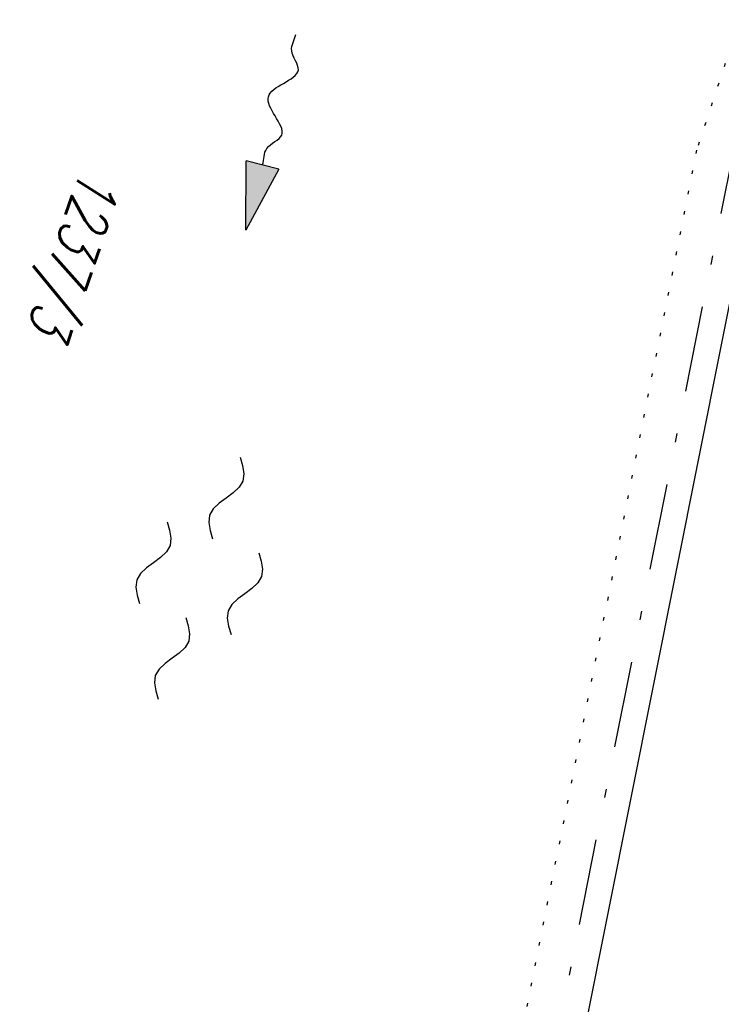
# Model space of a CAD drawing. Extents: x 510526 to 513920, y 467229 to 478797.
# Tile 346 of 467: x 512152 to 512193, y 475750 to 475807. Entities that reach past the tile are written whole.
import ezdxf

# ---------------------------------------------------------------- set-up
doc = ezdxf.new("R2010")
doc.units = 0
doc.header["$LTSCALE"] = 10
doc.header["$MEASUREMENT"] = 0
for name, pattern in [('LT00', [0]), ('LT08', [0.42, 0.2, -0.1, 0.02, -0.1]), ('PUNKTX2_STR', [0.6, 0.1, -0.5])]:
    doc.linetypes.add(name, pattern=pattern)
doc.layers.get('0').update_dxf_attribs({"linetype": 'LT00'})
for name, color, linetype in [('--FLIEßRICHTPFEIL', 180, 'Continuous'), ('--WASSER_GRENZE', 180, 'PUNKTX2_STR'), ('--WASSER_NUTZUNG', 180, 'Continuous'), ('DFK_FLUR_NR', 250, 'LT00'), ('DFK_KATASTER', 250, 'LT00'), ('GEMEINDEGRENZE', 3, 'LT08')]:
    doc.layers.add(name, color=color, linetype=linetype)
doc.styles.get("Standard").update_dxf_attribs({"font": 'romans.shx'})

# ---------------------------------------------------------------- blocks, each defined once
blk = doc.blocks.new('SYMB7250')
at = {"color": 0, "linetype": 'ByBlock'}
for points in [[(-0.25, 0.28), (-0.208333, 0.308889), (-0.166667, 0.331111), (-0.125, 0.34), (-0.083333, 0.331111), (-0.041667, 0.308889), (0, 0.28)], [(0, 0.28), (0.041667, 0.251111), (0.083333, 0.228889), (0.125, 0.22), (0.166667, 0.228889), (0.208333, 0.251111), (0.25, 0.28)], [(-0.74, 0), (-0.698333, 0.028889), (-0.656667, 0.051111), (-0.615, 0.06), (-0.573333, 0.051111), (-0.531667, 0.028889), (-0.49, 0)], [(0.24, 0), (0.281667, 0.028889), (0.323333, 0.051111), (0.365, 0.06), (0.406667, 0.051111), (0.448333, 0.028889), (0.49, 0)], [(-0.49, 0), (-0.448333, -0.028889), (-0.406667, -0.051111), (-0.365, -0.06), (-0.323333, -0.051111), (-0.281667, -0.028889), (-0.24, 0)], [(0.49, 0), (0.531667, -0.028889), (0.573333, -0.051111), (0.615, -0.06), (0.656667, -0.051111), (0.698333, -0.028889), (0.74, 0)], [(-0.25, -0.28), (-0.208333, -0.251111), (-0.166667, -0.228889), (-0.125, -0.22), (-0.083333, -0.228889), (-0.041667, -0.251111), (0, -0.28)], [(0, -0.28), (0.041667, -0.308889), (0.083333, -0.331111), (0.125, -0.34), (0.166667, -0.331111), (0.208333, -0.308889), (0.25, -0.28)]]:
    blk.add_lwpolyline(points, dxfattribs=at)
blk = doc.blocks.new('FLIEßRICHTPFEIL')
at = {"layer": '--FLIEßRICHTPFEIL'}
blk.add_hatch(color=256, dxfattribs=at).paths.add_polyline_path([(-1.95, 0.4875), (-1.95, -0.4875), (0, 0)])
for p, q in [((-1.95, 0.4875), (-1.95, -0.4875)), ((-1.95, 0.4875), (0, 0)), ((0, 0), (-1.95, -0.4875))]:
    blk.add_line(p, q, dxfattribs=at)
at = {"layer": '--FLIEßRICHTPFEIL', "start_tangent": (-1, 0), "end_tangent": (-1, 0)}
blk.add_spline([(-1.95, 0), (-2.4375, 0), (-2.925, 0.325), (-3.4125, 0), (-3.9, -0.325), (-4.3875, 0), (-4.875, 0.325), (-5.3625, 0), (-5.85, 0)], degree=3, dxfattribs=at)

msp = doc.modelspace()

# ---------------------------------------------------------------- linework, layer by layer
at = {"layer": '--WASSER_GRENZE', "ltscale": 0.2}
for p, q in [((512198.97, 475821.43), (512191.66, 475799.33)), ((512191.66, 475799.33), (512172.84, 475704.45))]:
    msp.add_line(p, q, dxfattribs=at)
at = {"layer": 'DFK_KATASTER'}
msp.add_line((512195.043, 475797.914), (512176.417, 475704.505), dxfattribs=at)
at = {"layer": 'GEMEINDEGRENZE', "ltscale": 2.5, "flags": 128}
msp.add_lwpolyline([(512449.042, 475402.043), (512420.177, 475407.565), (512394.807, 475414.054), (512349.273, 475430.894), (512332.552, 475438.84), (512267.813, 475490.734), (512251.305, 475522.191), (512242.372, 475555.297), (512229.966, 475584.983), (512227.01, 475610.403), (512238.863, 475661.136), (512275.546, 475791.694), (512297.962, 475860.403), (512299.316, 475864.34), (512322.104, 475898.593), (512340.391, 475931.958), (512366.594, 476019.311), (512318.086, 476028.592), (512312.283, 476031.122), (512305.694, 476033.81), (512287.822, 475996.961), (512243.161, 475928.693), (512232.748, 475919.285), (512200.581, 475820.897), (512193.735, 475799.022), (512174.798, 475704.059), (512153.081, 475591.513), (512137.53, 475520.718), (512131.519, 475505.406), (512079.506, 475365.736), (512045.164, 475285.065), (511996.853, 475193.51), (511968.58, 475139.946), (511923.925, 475031.144), (511909.15, 474966.235), (511901.23, 474898.737), (511940.213, 474729.591), (511948.11, 474671.168), (511959.932, 474649.278), (511949.368, 474579.355), (511923.586, 474424.01), (511922.286, 474397.281), (511902.072, 474265.529), (511883.418, 474171.19), (511840.834, 474046.671), (511811.057, 474002.189), (511789.857, 473974.022), (511738.643, 473910.572), (511734.929, 473905.975), (511711.896, 473880.455), (511676.775, 473841.536), (511661.057, 473825.368), (511656.149, 473820.18), (511647.785, 473811.308), (511604.862, 473771.83), (511589.09, 473758.195), (511554.149, 473690.454), (511530.615, 473670.042), (511510.607, 473640.164), (511417.146, 473647.451), (511399.927, 473617.635), (511399.303, 473598.994), (511391.568, 473572.158), (511385.527, 473532.588), (511382.424, 473506.568), (511379.564, 473490.687), (511376.762, 473467.525), (511377.202, 473446.756), (511375.159, 473429.799), (511374.8, 473404.865), (511375.414, 473387.274), (511377.463, 473378.267), (511379.748, 473364.153), (511381.834, 473342.87), (511384.505, 473307.855), (511383.005, 473292.206), (511378.941, 473272.503), (511363.924, 473241.627), (511343.536, 473221.822), (511333.863, 473218.847), (511320.582, 473208.545), (511312.839, 473198.803), (511304.613, 473186.129), (511295.338, 473174.248), (511276.665, 473143.257), (511247.062, 473107.829), (511220.154, 473075.522), (511209.956, 473060.179), (511192.691, 473040.287), (511159.706, 473009.473), (511137.791, 472985.618), (511138.234, 472997.658), (511133.946, 473001.3), (511127.754, 472996.4), (511117.541, 472978.813), (511095.455, 472960.681), (511068.721, 472945.374), (511062.623, 472935.673), (511054.274, 472932.268), (511004.989, 472918.683), (510993.385, 472905.545), (510985.6, 472889.865), (510969.156, 472866.894), (510956.817, 472847.223), (510952.628, 472840.298), (510942.144, 472834.756), (510925.191, 472825.028), (510922.969, 472827.249), (510875.459, 472874.79), (510825.127, 472925.202), (510821.3, 472929.056), (510869.782, 472985.538), (510927.923, 473053.118), (510935.973, 473062.469), (510982.9, 473117.01), (510983.353, 473117.614), (510990.272, 473126.704), (510995.255, 473137.196), (510997.977, 473148.976), (510999.628, 473159.454), (511014.288, 473252.434)], dxfattribs=at)

# ---------------------------------------------------------------- block references
at = {"layer": '--FLIEßRICHTPFEIL', "xscale": 1.999999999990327, "yscale": 1.999999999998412, "zscale": 2, "rotation": 255.7018442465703}
msp.add_blockref('FLIEßRICHTPFEIL', (512165.536, 475794.695), dxfattribs=at)
at = {"layer": '--WASSER_NUTZUNG', "xscale": 9.999999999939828, "yscale": 10.00000000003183, "zscale": 10, "rotation": 251.2882999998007}
msp.add_blockref('SYMB7250', (512162.821, 475774.521), dxfattribs=at)

# ---------------------------------------------------------------- texts
at = {"layer": 'DFK_FLUR_NR', "oblique": 13.754, "width": 0.75}
msp.add_text('1237/3', height=2.5, rotation=251.3214, dxfattribs=at).set_placement((512156.028, 475798.413))

doc.saveas('drawing.dxf')
